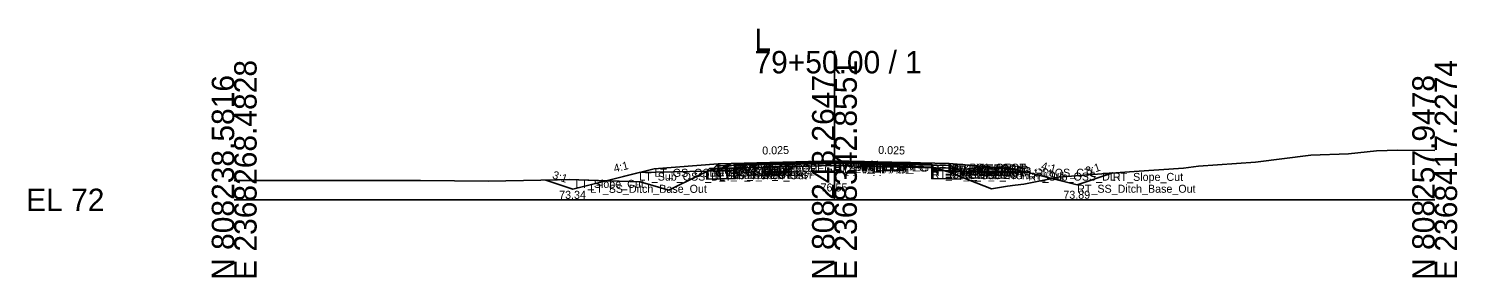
# Model space of a CAD drawing. Extents: x -26 to 8153, y -10 to 9520.
# Drawn here: x 7974.3 to 8152.8, y -9.7 to 21.4 of the extents above; entities that cross this region are included whole.
import ezdxf

# ---------------------------------------------------------------- set-up
doc = ezdxf.new("R2010")
doc.units = 0
for name, color, linetype in [('Exist CMT Pavement', 7, 'Continuous'), ('Exist Cross Section Cell', 7, 'Continuous'), ('Exist XS Center Line Elevation Label', 7, 'Continuous'), ('Exist XS Ground Line', 7, 'Continuous'), ('Prop CMT Pvmt Course 1', 7, 'Continuous'), ('Prop CMT Pvmt Course 1 Wedge', 7, 'Continuous'), ('Prop CMT Pvmt Course 2', 7, 'Continuous'), ('Prop CMT Pvmt Course 2 Wedge', 7, 'Continuous'), ('Prop CMT Pvmt Course 3', 7, 'Continuous'), ('Prop CMT Pvmt Course 3 Wedge', 7, 'Continuous'), ('Prop CMT Pvmt Surface', 7, 'Continuous'), ('Prop CMT Pvmt Surface Shoulder', 7, 'Continuous'), ('Prop CMT Pvmt Wedge Surface 1', 7, 'Continuous'), ('Prop CMT Pvmt Wedge Surface 2', 7, 'Continuous'), ('Prop CMT Pvmt Wedge Surface 3', 7, 'Continuous'), ('Prop CMT Shallow Undercut', 7, 'Continuous'), ('Prop CMT Shallow Undercut Boundary', 7, 'Continuous'), ('Prop CMT Shld Paved Course 1', 7, 'Continuous'), ('Prop CMT Shld Paved Course 2', 7, 'Continuous'), ('Prop CMT Shld Paved Course 3', 7, 'Continuous'), ('Prop CMT Slope Grass', 7, 'Continuous'), ('Prop CMT Subgrade Earthwork', 7, 'Continuous'), ('Prop XS Ditch Standard Text', 7, 'Continuous'), ('Prop XS Earthwork Shape', 7, 'Continuous'), ('Prop XS SE Text', 7, 'Continuous'), ('Prop XS Side Slope Text', 7, 'Continuous'), ('Prop XS Subgrade Earthwork', 7, 'Continuous'), ('Scratch_Level_2', 7, 'Continuous'), ('Scratch_Level_6', 7, 'Continuous')]:
    doc.layers.add(name, color=color, linetype=linetype)

msp = doc.modelspace()

# ---------------------------------------------------------------- linework, layer by layer
at = {"layer": 'Exist CMT Pavement'}
for p, q in [((8062.52, 4.38), (8064.55, 4.4)), ((8064.55, 4.4), (8075.02, 4.55)), ((8075.02, 4.55), (8077.29, 4.49)), ((8077.29, 4.49), (8087.15, 4.09))]:
    msp.add_line(p, q, dxfattribs=at)
at = {"layer": 'Exist Cross Section Cell'}
for p, q in [((8075, 0), (8075, 18.61)), ((8000, 0), (8075, 0)), ((8075, 0), (8150, 0))]:
    msp.add_line(p, q, dxfattribs=at)
at = {"layer": 'Exist XS Ground Line'}
for p, q in [((8127.63, 4.71), (8134.51, 5.6)), ((8134.51, 5.6), (8139.23, 5.76)), ((8139.23, 5.76), (8142.71, 6.11)), ((8142.71, 6.11), (8145.4, 6.2)), ((8145.4, 6.2), (8150, 6.16)), ((8058.01, 3.03), (8059.24, 3.62)), ((8059.24, 3.62), (8061.47, 4.12)), ((8061.47, 4.12), (8062.52, 4.38)), ((8062.52, 4.38), (8064.55, 4.4)), ((8064.55, 4.4), (8075.02, 4.55)), ((8075.02, 4.55), (8077.29, 4.49)), ((8077.29, 4.49), (8087.15, 4.09)), ((8087.15, 4.09), (8088.19, 3.81)), ((8088.19, 3.81), (8089.64, 3.39)), ((8112.46, 3.56), (8118.63, 3.97)), ((8118.63, 3.97), (8120.47, 4.2)), ((8120.47, 4.2), (8127.63, 4.71)), ((8000, 2.42), (8001.53, 2.43)), ((8001.53, 2.43), (8002.63, 2.42)), ((8002.63, 2.42), (8011.09, 2.41)), ((8011.09, 2.41), (8011.61, 2.41)), ((8011.61, 2.41), (8020.47, 2.44)), ((8020.47, 2.44), (8021.7, 2.43)), ((8021.7, 2.43), (8023.28, 2.43)), ((8023.28, 2.43), (8031.78, 2.35)), ((8031.78, 2.35), (8038.32, 2.46)), ((8038.32, 2.46), (8041.87, 2.53)), ((8041.87, 2.53), (8046.75, 2.37)), ((8046.75, 2.37), (8050.73, 2.24)), ((8050.73, 2.24), (8052.29, 1.78)), ((8054.32, 1.22), (8058.01, 3.03)), ((8089.64, 3.39), (8090.81, 2.88)), ((8090.81, 2.88), (8094.63, 1.4)), ((8096.62, 1.71), (8097.59, 1.85)), ((8097.59, 1.85), (8098.65, 1.98)), ((8098.65, 1.98), (8100.32, 2.28)), ((8100.32, 2.28), (8102.99, 2.83)), ((8102.99, 2.83), (8108.4, 3.27)), ((8108.4, 3.27), (8112.46, 3.56)), ((8052.29, 1.78), (8054.32, 1.22)), ((8094.63, 1.4), (8096.62, 1.71))]:
    msp.add_line(p, q, dxfattribs=at)
at = {"layer": 'Prop CMT Pvmt Course 1'}
for points in [[(8075, 4.88), (8060.49, 4.52)], [(8060.49, 4.52), (8060.49, 4.27)], [(8060.49, 4.27), (8062.52, 4.32)], [(8062.52, 4.45), (8075, 4.76)], [(8062.52, 4.32), (8062.52, 4.45)], [(8075, 4.63), (8075, 4.88)], [(8075, 4.88), (8089.33, 4.53)], [(8075, 4.63), (8075, 4.88)], [(8075, 4.76), (8075, 4.63), (8075, 4.63)], [(8087.15, 4.46), (8075, 4.76)], [(8075, 4.76), (8075, 4.63), (8075, 4.63)], [(8087.15, 4.33), (8087.15, 4.46)], [(8089.33, 4.28), (8087.15, 4.33)], [(8089.33, 4.53), (8089.33, 4.28)]]:
    msp.add_lwpolyline(points, dxfattribs=at)
at = {"layer": 'Prop CMT Pvmt Course 1 Wedge'}
for points in [[(8075, 4.76), (8062.52, 4.45)], [(8075, 4.76), (8087.15, 4.46)]]:
    msp.add_lwpolyline(points, dxfattribs=at)
at = {"layer": 'Prop CMT Pvmt Course 2'}
for points in [[(8062.52, 4.32), (8060.49, 4.27)], [(8060.49, 4.27), (8060.49, 3.94)], [(8060.49, 3.94), (8062.52, 3.99)], [(8062.52, 3.99), (8062.52, 4.32)], [(8087.15, 4), (8087.15, 4.33)], [(8087.15, 4.33), (8089.33, 4.28)], [(8089.33, 3.95), (8087.15, 4)], [(8089.33, 4.28), (8089.33, 3.95)]]:
    msp.add_lwpolyline(points, dxfattribs=at)
at = {"layer": 'Prop CMT Pvmt Course 2 Wedge'}
for points in [[(8075, 4.63), (8062.52, 4.32)], [(8075, 4.63), (8087.15, 4.33)]]:
    msp.add_lwpolyline(points, dxfattribs=at)
at = {"layer": 'Prop CMT Pvmt Course 3'}
for points in [[(8062.52, 3.99), (8060.49, 3.94)], [(8060.49, 3.94), (8060.49, 3.61)], [(8060.49, 3.61), (8062.52, 3.66)], [(8062.52, 3.66), (8062.52, 3.99)], [(8087.15, 4), (8089.33, 3.95)], [(8087.15, 3.67), (8087.15, 4)], [(8089.33, 3.61), (8087.15, 3.67)], [(8089.33, 3.95), (8089.33, 3.61)]]:
    msp.add_lwpolyline(points, dxfattribs=at)
at = {"layer": 'Prop CMT Pvmt Course 3 Wedge'}
for points in [[(8075, 4.3), (8062.52, 3.99)], [(8075, 4.3), (8087.15, 4)]]:
    msp.add_lwpolyline(points, dxfattribs=at)
at = {"layer": 'Prop CMT Pvmt Surface'}
for points in [[(8075, 4.88), (8060.49, 4.52)], [(8075, 4.88), (8089.33, 4.53)]]:
    msp.add_lwpolyline(points, dxfattribs=at)
at = {"layer": 'Prop CMT Pvmt Surface Shoulder'}
for points in [[(8060.49, 4.52), (8060.49, 4.52)], [(8089.33, 4.53), (8089.33, 4.53)]]:
    msp.add_lwpolyline(points, dxfattribs=at)
at = {"layer": 'Prop CMT Pvmt Wedge Surface 1'}
for points in [[(8060.49, 4.27), (8060.49, 4.52)], [(8062.52, 4.32), (8060.49, 4.27)], [(8075, 4.76), (8062.52, 4.45)], [(8062.52, 4.45), (8062.52, 4.32)], [(8075, 4.76), (8087.15, 4.46)], [(8087.15, 4.46), (8087.15, 4.33)], [(8087.15, 4.33), (8089.33, 4.28)], [(8089.33, 4.28), (8089.33, 4.53)]]:
    msp.add_lwpolyline(points, dxfattribs=at)
at = {"layer": 'Prop CMT Pvmt Wedge Surface 2'}
for points in [[(8075, 4.63), (8060.49, 4.27)], [(8060.49, 4.27), (8060.49, 4.52)], [(8075, 4.63), (8089.33, 4.28)], [(8089.33, 4.28), (8089.33, 4.53)]]:
    msp.add_lwpolyline(points, dxfattribs=at)
at = {"layer": 'Prop CMT Pvmt Wedge Surface 3'}
for points in [[(8060.49, 3.94), (8060.49, 4.52)], [(8075, 4.3), (8060.49, 3.94)], [(8075, 4.3), (8089.33, 3.95)], [(8089.33, 3.95), (8089.33, 4.53)]]:
    msp.add_lwpolyline(points, dxfattribs=at)
at = {"layer": 'Prop CMT Shallow Undercut'}
for points in [[(8059.15, 3.58), (8062.52, 3.66), (8062.52, 2.66), (8059.06, 2.58), (8059.06, 3.54)], [(8090.77, 2.9), (8090.77, 2.58), (8087.15, 2.67), (8087.15, 3.67), (8088.83, 3.63), (8089.64, 3.39)]]:
    msp.add_lwpolyline(points, close=True, dxfattribs=at)
at = {"layer": 'Prop CMT Shallow Undercut Boundary'}
for p, q in [((8059.06, 3.58), (8059.06, 2.58)), ((8062.52, 3.66), (8062.52, 2.66)), ((8087.15, 3.67), (8087.15, 2.67)), ((8090.77, 3.58), (8090.77, 2.58)), ((8059.06, 2.58), (8062.52, 2.66)), ((8090.77, 2.58), (8087.15, 2.67))]:
    msp.add_line(p, q, dxfattribs=at)
at = {"layer": 'Prop CMT Shld Paved Course 1'}
for points in [[(8060.49, 4.52), (8060.24, 4.27)], [(8060.24, 4.27), (8060.49, 4.27)], [(8060.49, 4.52), (8060.49, 4.52)], [(8060.49, 4.27), (8060.49, 4.52)], [(8089.33, 4.53), (8089.33, 4.53)], [(8089.33, 4.53), (8089.59, 4.27)], [(8089.33, 4.28), (8089.33, 4.53)], [(8089.59, 4.27), (8089.33, 4.28)]]:
    msp.add_lwpolyline(points, dxfattribs=at)
at = {"layer": 'Prop CMT Shld Paved Course 2'}
for points in [[(8060.49, 4.27), (8060.24, 4.27), (8059.9, 3.93)], [(8059.9, 3.93), (8060.49, 3.94)], [(8060.49, 3.94), (8060.49, 4.27)], [(8089.33, 4.28), (8089.59, 4.27), (8089.93, 3.93)], [(8089.33, 3.95), (8089.33, 4.28)], [(8089.93, 3.93), (8089.33, 3.95)]]:
    msp.add_lwpolyline(points, dxfattribs=at)
at = {"layer": 'Prop CMT Shld Paved Course 3'}
for points in [[(8060.49, 3.94), (8059.9, 3.93), (8059.4, 3.92), (8059.06, 3.58)], [(8059.06, 3.58), (8060.49, 3.61)], [(8060.49, 3.61), (8060.49, 3.94)], [(8089.33, 3.95), (8089.93, 3.93), (8090.43, 3.92), (8090.77, 3.58)], [(8089.33, 3.61), (8089.33, 3.95)], [(8090.77, 3.58), (8089.33, 3.61)]]:
    msp.add_lwpolyline(points, dxfattribs=at)
at = {"layer": 'Prop CMT Slope Grass'}
for p, q in [((8052.49, 3.88), (8042.33, 1.34)), ((8060.49, 4.52), (8052.49, 3.88)), ((8042.33, 1.34), (8038.94, 2.47))]:
    msp.add_line(p, q, dxfattribs=at)
msp.add_lwpolyline([(8089.33, 4.53), (8097.33, 3.89), (8105.33, 1.89), (8109.79, 3.37)], dxfattribs=at)
at = {"layer": 'Prop CMT Subgrade Earthwork'}
for points in [[(8059.06, 3.58), (8050.61, 3.41)], [(8060.49, 3.61), (8059.06, 3.58)], [(8062.52, 3.66), (8060.49, 3.61)], [(8062.52, 3.66), (8062.52, 4.38)], [(8087.15, 3.67), (8087.15, 4.09)], [(8087.15, 3.67), (8089.33, 3.61)], [(8089.33, 3.61), (8090.77, 3.58)], [(8090.77, 3.58), (8099.22, 3.41)]]:
    msp.add_lwpolyline(points, dxfattribs=at)
at = {"layer": 'Prop XS Earthwork Shape'}
for points in [[(8050.61, 3.41), (8046.47, 2.38), (8046.75, 2.37), (8050.73, 2.24), (8052.29, 1.78), (8054.32, 1.22), (8058.01, 3.03), (8059.06, 3.54), (8059.06, 3.58)], [(8060.49, 3.61), (8059.15, 3.58), (8059.06, 3.54), (8059.06, 2.58), (8062.52, 2.66), (8062.52, 3.66)], [(8060.49, 3.61), (8059.15, 3.58), (8059.24, 3.62), (8061.47, 4.12), (8062.52, 4.38), (8062.52, 3.66)], [(8087.15, 4.09), (8088.19, 3.81), (8088.84, 3.62), (8087.15, 3.67)], [(8090.77, 2.9), (8090.77, 2.58), (8087.15, 2.67), (8087.15, 3.67), (8088.84, 3.62), (8089.64, 3.39)], [(8088.84, 3.62), (8089.33, 3.61), (8090.77, 3.58), (8090.77, 2.9), (8089.64, 3.39)], [(8094.63, 1.4), (8096.62, 1.71), (8097.59, 1.85), (8098.65, 1.98), (8100.32, 2.28), (8102.21, 2.67), (8099.22, 3.41), (8090.77, 3.58), (8090.77, 2.9), (8090.81, 2.88)], [(8038.94, 2.47), (8041.87, 2.53), (8046.47, 2.38), (8042.33, 1.34)], [(8102.21, 2.67), (8102.99, 2.83), (8108.4, 3.27), (8109.79, 3.37), (8105.33, 1.89)]]:
    msp.add_lwpolyline(points, close=True, dxfattribs=at)
at = {"layer": 'Prop XS Subgrade Earthwork'}
for p, q in [((8059.06, 3.58), (8062.52, 3.66)), ((8087.15, 3.67), (8090.77, 3.58))]:
    msp.add_line(p, q, dxfattribs=at)
at = {"layer": 'Scratch_Level_6'}
for points in [[(8059.15, 3.58), (8062.52, 3.66), (8062.52, 2.66), (8059.06, 2.58), (8059.06, 3.54)], [(8090.77, 2.9), (8090.77, 2.58), (8087.15, 2.67), (8087.15, 3.67), (8088.83, 3.63), (8089.64, 3.39)]]:
    msp.add_lwpolyline(points, close=True, dxfattribs=at)

# ---------------------------------------------------------------- texts
at = {"layer": 'Exist Cross Section Cell'}
for s, p in [('L', (8065, 18.61)), ('79+50.00 / 1', (8065, 15.81)), ('EL 72', (7974, -1.4))]:
    msp.add_text(s, height=2.8, dxfattribs=at).set_placement(p)
for s, p in [('E 2368268.4828', (8002.8, -10)), ('E 2368342.8551', (8077.8, -10)), ('E 2368417.2274', (8152.8, -10)), ('N 808238.5816', (8000, -10)), ('N 808248.2647', (8075, -10)), ('N 808257.9478', (8150, -10))]:
    msp.add_text(s, height=2.8, rotation=90, dxfattribs=at).set_placement(p)
at = {"layer": 'Exist XS Center Line Elevation Label'}
msp.add_text('76.55', height=1, dxfattribs=at).set_placement((8073.27, 1.05))
at = {"layer": 'Prop XS Ditch Standard Text'}
for s, p in [('73.34', (8040.6, 0.13)), ('73.89', (8103.6, 0.14))]:
    msp.add_text(s, height=1, dxfattribs=at).set_placement(p)
at = {"layer": 'Prop XS SE Text'}
for rotation, p in [(1.4321, (8065.99, 5.66)), (358.5679, (8080.46, 5.75))]:
    msp.add_text('0.025', height=1, rotation=rotation, dxfattribs=at).set_placement(p)
at = {"layer": 'Prop XS Side Slope Text'}
for s, rotation, p in [('3:1', 341.5668, (8039.68, 2.71)), ('4:1', 14.0362, (8047.54, 3.42)), ('4:1', 345.9638, (8100.75, 3.81)), ('3:1', 18.4332, (8106.57, 3.09))]:
    msp.add_text(s, height=1, rotation=rotation, dxfattribs=at).set_placement(p)
at = {"layer": 'Scratch_Level_2'}
for s, p in [('LT_GS_OS_CTL', (8052.49, 2.88)), ('LT_Sub_Trench_Out', (8059.06, 2.58)), ('LT_PS3_Shelf_Out', (8059.4, 2.92)), ('LT_PS3_OEOP', (8059.9, 2.93)), ('LT_PS2_OEOP', (8060.24, 3.27)), ('LT_PV1_OEOT', (8060.49, 3.52)), ('LT_PS1_OEOP', (8060.49, 3.52)), ('LT_PV2_OEOT', (8060.49, 3.27)), ('LT_PV3_OEOT', (8060.49, 2.94)), ('LT_Sub_OEOT', (8060.49, 2.61)), ('LT_PV1_OEEOP', (8062.52, 3.45)), ('LT_Sub Tie Out', (8062.52, 3.38)), ('LT_PV_OEEOP_EG', (8062.52, 3.38)), ('LT_PV2_OEEOP', (8062.52, 3.32)), ('LT_PV3_OEEOP', (8062.52, 2.99)), ('LT_Sub_OEEOP', (8062.52, 2.66)), ('PV1_PGL', (8075, 3.88)), ('RT_PV1_IEEOP', (8075, 3.76)), ('LT_PV1_IEEOP', (8075, 3.76)), ('RT_PV2_IEEOP', (8075, 3.63)), ('LT_PV2_IEEOP', (8075, 3.63)), ('PV2_PGL', (8075, 3.63)), ('RT_PV_IEEOP_EG', (8075, 3.55)), ('LT_PV_IEEOP_EG', (8075, 3.55)), ('RT_PV3_IEEOP', (8075, 3.3)), ('LT_PV3_IEEOP', (8075, 3.3)), ('RT_PV1_OEEOP', (8087.15, 3.46)), ('RT_PV2_OEEOP', (8087.15, 3.33)), ('RT_Sub Tie Out', (8087.15, 3.09)), ('RT_PV_OEEOP_EG', (8087.15, 3.09)), ('RT_PV3_OEEOP', (8087.15, 3)), ('RT_Sub_OEEOP', (8087.15, 2.67)), ('RT_PV1_OEOT', (8089.33, 3.53)), ('RT_PS1_OEOP', (8089.33, 3.53)), ('RT_PV2_OEOT', (8089.33, 3.28)), ('RT_PV3_OEOT', (8089.33, 2.95)), ('RT_Sub_OEOT', (8089.33, 2.61)), ('RT_PS2_OEOP', (8089.59, 3.27)), ('RT_PS3_OEOP', (8089.93, 2.93)), ('RT_PS3_Shelf_Out', (8090.43, 2.92)), ('RT_Sub_Trench_Out', (8090.77, 2.58)), ('RT_GS_OS_CTL', (8097.33, 2.89)), ('LT_Slope_Cut', (8042.63, 1.5)), ('LT_SS_Ditch_Base_Out', (8044.49, 0.88)), ('LT_Sub_OSS_DLT', (8050.61, 2.41)), ('RT_Sub_OSS_DLT', (8099.22, 2.41)), ('RT_SS_Ditch_Base_Out', (8105.33, 0.89)), ('RT_Slope_Cut', (8109.79, 2.37))]:
    msp.add_text(s, height=1, dxfattribs=at).set_placement(p)

doc.saveas('drawing.dxf')
